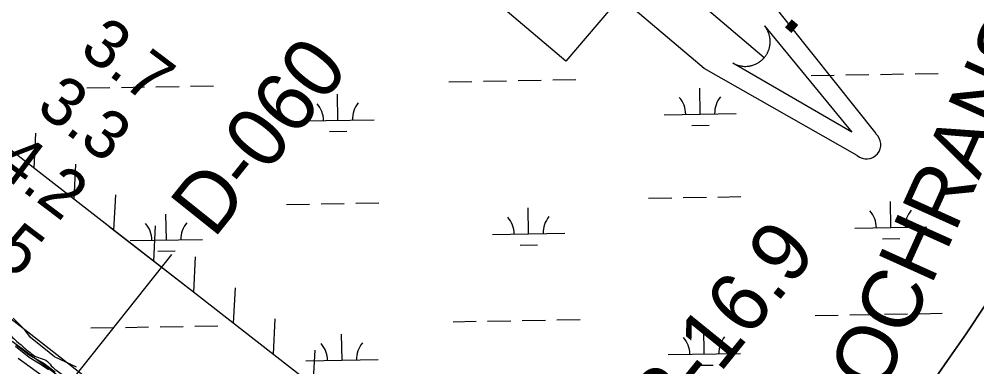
# Model space of a CAD drawing. Extents: x 3887375 to 3925618, y 296674 to 322633.
# Drawn here: x 3893263 to 3894590, y 315011 to 315493 of the extents above; entities that cross this region are included whole.
import ezdxf

# ---------------------------------------------------------------- set-up
doc = ezdxf.new("R2010")
doc.units = 0
for name, color, linetype in [('V-RIVR-EDGE', 7, 'Continuous'), ('V-RIVR-IDEN', 7, 'Continuous'), ('V-RIVR-JETY', 7, 'Continuous'), ('V-RIVR-RANG', 7, 'Continuous'), ('V-RIVR-RANG-IDEN', 7, 'Continuous'), ('V-RRAP-FSHR', 7, 'Continuous'), ('V-TOPO-DPTH', 7, 'Continuous'), ('V-TOPO-MINR', 7, 'Continuous'), ('V-TOPO-SHOR', 7, 'Continuous'), ('V-TOPO-WATR', 7, 'Continuous'), ('V-TOPO-WATR-IDEN', 7, 'Continuous'), ('V-WETL-SWMP', 7, 'Continuous')]:
    doc.layers.add(name, color=color, linetype=linetype)

msp = doc.modelspace()

# ---------------------------------------------------------------- linework, layer by layer
at = {"layer": 'V-RIVR-EDGE'}
msp.add_spline([(3891928.4, 315977.8), (3891957.1, 315960.2), (3891975, 315952.6), (3891990.1, 315943.4), (3892009.6, 315930.6), (3892033.9, 315917.8), (3892077.7, 315895.3), (3892112.3, 315874.1), (3892145.7, 315852.5), (3892174, 315832.5), (3892316.1, 315752.5), (3892341.1, 315737.7), (3892375.4, 315721.2), (3892402.4, 315708.8), (3892426.7, 315696), (3892453.8, 315682.4), (3892471.3, 315672), (3892523, 315638.8), (3892560, 315617.6), (3892582.3, 315601.2), (3892604.6, 315586.8), (3892621.3, 315577.2), (3892636, 315565.6), (3892664.2, 315537.6), (3892674.2, 315522.8), (3892678.1, 315511.7), (3892682.1, 315505.3), (3892690.5, 315500.9), (3892696.8, 315498.5), (3892706.8, 315489.3), (3892723.5, 315474.5), (3892741.8, 315455.7), (3892761.6, 315438.1), (3892777.5, 315422.5), (3892805.4, 315399.4), (3892826.5, 315384.6), (3892845.6, 315369.4), (3892875, 315345), (3892902.8, 315321.4), (3892934.6, 315289.8), (3892954.5, 315270.7), (3892974, 315257.5), (3892987.5, 315247.1), (3892996.7, 315235.9), (3893002.6, 315225.5), (3893020.5, 315215.5), (3893037.7, 315206.7), (3893043.6, 315202.3), (3893054.8, 315193.5), (3893076.3, 315182.7), (3893089, 315175.5), (3893097.7, 315167.1), (3893110.9, 315156.7), (3893119.6, 315149.5), (3893128.8, 315145.5), (3893137.5, 315143.5), (3893147.5, 315138.3), (3893165, 315124.7), (3893182.9, 315109.1), (3893204, 315093.9), (3893217.5, 315085.9), (3893226.6, 315076.7), (3893239.4, 315067.9), (3893248.5, 315057.5), (3893272, 315035.9), (3893289.9, 315023.5), (3893300.2, 315019.9), (3893307.8, 315012.3), (3893318.1, 315003.5), (3893337.2, 314990), (3893344.8, 314984), (3893355.1, 314972.4), (3893362.7, 314966.4), (3893374.6, 314961.6), (3893394.9, 314948.8), (3893412.4, 314934.8), (3893439.1, 314915.6), (3893461.3, 314899.6), (3893504.7, 314873.6), (3893525, 314860.8), (3893540.5, 314849.2), (3893560, 314836.4), (3893578.3, 314827.9), (3893587.1, 314821.5), (3893592.6, 314816), (3893596.2, 314806.8), (3893605.3, 314796.8), (3893632.8, 314774), (3893674.2, 314743.2), (3893704.4, 314718), (3893724.7, 314701.6), (3893740.2, 314687.3), (3893752.5, 314678.1), (3893761.7, 314675.7), (3893769.6, 314674.8), (3893777.6, 314670.8), (3893781.2, 314666.8), (3893784.3, 314657.3), (3893789.1, 314645.7), (3893797, 314635.3), (3893812.1, 314618.9), (3893836.4, 314601.7), (3893870.2, 314576.9), (3893883.4, 314567.7), (3893974.9, 314502.2), (3893984.4, 314489.4), (3893990.7, 314479.8), (3894001.1, 314471.4), (3894027.3, 314450.2), (3894050.4, 314433.4), (3894069.1, 314416.6), (3894089.4, 314396.7), (3894117.6, 314375.1), (3894129.6, 314367.5), (3894149.4, 314351.1), (3894187.6, 314319.5), (3894217.5, 314293.9), (3894236.1, 314278.7), (3894249.7, 314267.9), (3894262.8, 314254), (3894279.1, 314238.4)], degree=3, dxfattribs=at)
at = {"layer": 'V-RIVR-JETY'}
for points in [[(3893342.6, 315010.2), (3893312.1, 315024.6), (3893304.9, 315030.8), (3893279, 315051.4), (3893270.9, 315062.2), (3893254.8, 315078.3)], [(3893258.4, 315041.6), (3893277.2, 315027.2), (3893297.8, 315015.6), (3893313, 315004)]]:
    msp.add_lwpolyline(points, dxfattribs=at)
at = {"layer": 'V-RIVR-RANG'}
msp.add_line((3893474.5, 315166.6), (3892839.2, 314368.6), dxfattribs=at)
at = {"layer": 'V-RRAP-FSHR'}
for p, q in [((3893284, 315286.1), (3893286.4, 315334.9)), ((3893339.3, 315243.2), (3893341.7, 315291.9)), ((3893394.6, 315200.2), (3893397, 315249)), ((3893449.8, 315157.3), (3893452.3, 315206.1)), ((3893505.1, 315114.4), (3893507.5, 315163.2)), ((3893560.3, 315071.3), (3893562.9, 315120.1)), ((3893615.5, 315028.3), (3893618.1, 315077.1)), ((3893670.7, 314985.2), (3893673.3, 315034))]:
    msp.add_line(p, q, dxfattribs=at)
for points in [[(3893118.1, 315414.9), (3893508.8, 315111.6), (3893933.5, 314780.3)], [(3892945.6, 315305.7), (3893066.5, 315208.6), (3893128.8, 315157.3), (3893179.8, 315133.5), (3893370.5, 314985), (3893498.9, 314893.4), (3893582, 314829.2), (3893640.5, 314781.6), (3893674.5, 314757.8), (3893821.8, 314646), (3893901.1, 314569), (3893955.9, 314519.5)], [(3893387.9, 315205.4), (3893508.8, 315111.6), (3893933.5, 314780.3)]]:
    msp.add_lwpolyline(points, dxfattribs=at)
at = {"layer": 'V-TOPO-DPTH'}
msp.add_lwpolyline([(3895356.4, 313609), (3895202.6, 313769.6), (3895185.7, 313787.4), (3895168.8, 313805.3), (3895152.1, 313823.4), (3895135.4, 313841.5), (3895021, 313967), (3894983.5, 314007.9), (3894945.9, 314048.6), (3894908, 314089.1), (3894870, 314129.5), (3894831, 314168.8), (3894790.9, 314206.9), (3894621.9, 314337.8), (3894383.2, 314448.7), (3894092, 314544), (3893867.1, 314583.1), (3893838.4, 314605.1), (3893809.7, 314627), (3893780.9, 314648.8), (3893286.1, 315021.8), (3893269.8, 315034), (3893253.5, 315046.1)], dxfattribs=at)
at = {"layer": 'V-TOPO-MINR'}
msp.add_lwpolyline([(3894368.4, 314128.2), (3894358.6, 314136.7), (3894348.7, 314145.1), (3893870.7, 314556.2), (3893849.3, 314574.3), (3893827.8, 314592), (3893806, 314609.5), (3893783.9, 314626.6), (3893426.3, 314899.9), (3893385.5, 314930.9), (3893344.5, 314961.7), (3893303.3, 314992.1), (3893262, 315022.4)], dxfattribs=at)
at = {"layer": 'V-TOPO-SHOR'}
msp.add_lwpolyline([(3894533.6, 314996.7), (3894552.8, 315024), (3894575.1, 315056.7), (3894601.7, 315096.1)], dxfattribs=at)
at = {"layer": 'V-TOPO-WATR'}
msp.add_lwpolyline([(3895356.4, 313609), (3895202.6, 313769.6), (3895185.7, 313787.4), (3895168.8, 313805.3), (3895152.1, 313823.4), (3895135.4, 313841.5), (3895021, 313967), (3894983.5, 314007.9), (3894945.9, 314048.6), (3894908, 314089.1), (3894870, 314129.5), (3894831, 314168.8), (3894790.9, 314206.9), (3894621.9, 314337.8), (3894383.2, 314448.7), (3894092, 314544), (3893867.1, 314583.1), (3893838.4, 314605.1), (3893809.7, 314627), (3893780.9, 314648.8), (3893286.1, 315021.8), (3893269.8, 315034), (3893253.5, 315046.1)], dxfattribs=at)
at = {"layer": 'V-TOPO-WATR-IDEN'}
msp.add_line((3893866.5, 315804.6), (3894295.5, 315439.4), dxfattribs=at)
for points in [[(3893737.8, 315940.2), (3893938.2, 315829.4), (3894008.6, 315912), (3894373.3, 315601.6), (3894302.9, 315519), (3894450, 315334)], [(3894424.2, 315303.7), (3894212.1, 315424.5), (3894095.9, 315523.4), (3894020.4, 315434.7), (3893912.4, 315526.6), (3893987.9, 315615.3), (3893859.5, 315724.6), (3893712, 315910)]]:
    msp.add_lwpolyline(points, dxfattribs=at)
msp.add_lwpolyline([(3894296, 315483.3), (3894416.8, 315336.1), (3894252.2, 315431.9), (3894255.3, 315430.3), (3894258.3, 315429.1), (3894259.6, 315428.7), (3894260.7, 315428.4), (3894262.1, 315428.1), (3894263.5, 315427.8), (3894264.6, 315427.6), (3894266.3, 315427.4), (3894268, 315427.3), (3894269, 315427.3), (3894270.2, 315427.3), (3894271.9, 315427.4), (3894273.2, 315427.5), (3894274.6, 315427.7), (3894275.5, 315427.8), (3894276.5, 315428), (3894277.6, 315428.3), (3894278.7, 315428.6), (3894279.8, 315428.9), (3894280.7, 315429.2), (3894282, 315429.7), (3894283.2, 315430.2), (3894284.2, 315430.6), (3894285.3, 315431.2), (3894286.2, 315431.7), (3894287, 315432.2), (3894287.7, 315432.6), (3894288.6, 315433.2), (3894289.6, 315433.9), (3894290.4, 315434.5), (3894291.3, 315435.2), (3894292.1, 315435.9), (3894292.9, 315436.7), (3894293.6, 315437.3), (3894294.5, 315438.3), (3894295.5, 315439.4), (3894295.8, 315439.7), (3894296.3, 315440.3), (3894296.8, 315440.9), (3894297.2, 315441.6), (3894297.7, 315442.2), (3894298.1, 315442.8), (3894298.6, 315443.6), (3894298.9, 315444.1), (3894299.4, 315444.9), (3894299.8, 315445.7), (3894300, 315446.2), (3894300.7, 315447.6), (3894301, 315448.3), (3894301.2, 315448.8), (3894301.6, 315449.7), (3894301.8, 315450.4), (3894302.1, 315451.2), (3894302.4, 315452.2), (3894302.6, 315453.1), (3894302.8, 315453.8), (3894302.9, 315454.5), (3894303.1, 315455.3), (3894303.2, 315456.1), (3894303.4, 315456.9), (3894303.5, 315457.9), (3894303.6, 315458.8), (3894303.7, 315459.9), (3894303.7, 315460.8), (3894303.7, 315461.7), (3894303.7, 315462.6), (3894303.7, 315463.3), (3894303.6, 315464.1), (3894303.5, 315465.3), (3894303.5, 315465.3), (3894303.4, 315466), (3894303.3, 315466.5), (3894303.2, 315467.3), (3894303.1, 315468.2), (3894302.9, 315469), (3894302.7, 315469.7), (3894302.5, 315470.5), (3894302.3, 315471.3), (3894302.1, 315471.9), (3894301.9, 315472.7), (3894301.5, 315473.7), (3894301.3, 315474.3), (3894301.1, 315474.8), (3894300.9, 315475.2), (3894300.7, 315475.7), (3894300.3, 315476.4), (3894300, 315477.1), (3894299.7, 315477.7), (3894299.3, 315478.3), (3894298.9, 315479.2), (3894298.6, 315479.6), (3894298.1, 315480.4), (3894297.5, 315481.2), (3894297.1, 315481.9), (3894296.7, 315482.3), (3894296.4, 315482.8), (3894296.1, 315483.1)], close=True, dxfattribs=at)
msp.add_arc((3894437.1, 315318.8), 19.9, 229.5963, 49.5963, dxfattribs=at)
at = {"layer": 'V-WETL-SWMP'}
for p, q in [((3894408.4, 315415.4), (3894440.4, 315415.9)), ((3894456.4, 315416.2), (3894488.4, 315416.8)), ((3894504.4, 315417), (3894536.4, 315417.6)), ((3893858.6, 315406), (3893890.6, 315406.5)), ((3893906.6, 315406.8), (3893938.6, 315407.3)), ((3893954.6, 315407.6), (3893986.6, 315408.1)), ((3894002.6, 315408.4), (3894034.6, 315409)), ((3894360.4, 315414.6), (3894392.4, 315415.1)), ((3893356.8, 315397.3), (3893388.8, 315397.9)), ((3893404.8, 315398.2), (3893436.8, 315398.7)), ((3893452.7, 315399), (3893484.7, 315399.5)), ((3893500.7, 315399.8), (3893532.7, 315400.4)), ((3894206.7, 315361.2), (3894206.1, 315397.2)), ((3893704.9, 315352.6), (3893704.3, 315388.6)), ((3893654.9, 315351.7), (3893754.9, 315353.4)), ((3894156.7, 315360.3), (3894256.7, 315362)), ((3893693.2, 315336.9), (3893717.2, 315337.3)), ((3894195, 315345.5), (3894219, 315346)), ((3894135.3, 315244.5), (3894167.3, 315245.1)), ((3894183.3, 315245.3), (3894215.3, 315245.9)), ((3894231.3, 315246.2), (3894263.3, 315246.7)), ((3893633.5, 315235.9), (3893665.5, 315236.4)), ((3893681.5, 315236.7), (3893713.5, 315237.3)), ((3893729.5, 315237.5), (3893761.5, 315238.1)), ((3893969.1, 315195.2), (3893968.5, 315231.2)), ((3894470.9, 315203.8), (3894470.3, 315239.8)), ((3893467.2, 315186.6), (3893466.6, 315222.6)), ((3894420.9, 315203), (3894520.9, 315204.7)), ((3893919.1, 315194.4), (3894019.1, 315196.1)), ((3893417.2, 315185.7), (3893517.2, 315187.5)), ((3893957.3, 315179.6), (3893981.3, 315180)), ((3894459.2, 315188.2), (3894483.2, 315188.6)), ((3893455.5, 315171), (3893479.5, 315171.4)), ((3894462.1, 315083.6), (3894494.1, 315084.1)), ((3894510.1, 315084.4), (3894542.1, 315085)), ((3894601.7, 315096.1), (3894575.1, 315056.7)), ((3893864.3, 315073.3), (3893896.3, 315073.9)), ((3893912.3, 315074.2), (3893944.3, 315074.7)), ((3893960.3, 315075), (3893992.3, 315075.5)), ((3894008.3, 315075.8), (3894040.3, 315076.3)), ((3894366.1, 315081.9), (3894398.1, 315082.5)), ((3894414.1, 315082.8), (3894446.1, 315083.3)), ((3893362.5, 315064.7), (3893394.5, 315065.3)), ((3893410.5, 315065.5), (3893442.5, 315066.1)), ((3893458.5, 315066.4), (3893490.5, 315066.9)), ((3893506.5, 315067.2), (3893538.4, 315067.7)), ((3894212.4, 315028.6), (3894211.8, 315064.5)), ((3893710.6, 315019.9), (3893710, 315055.9)), ((3894575.1, 315056.7), (3894552.8, 315024)), ((3893277.1, 315023.9), (3893258.2, 315039.1)), ((3893291.4, 315015), (3893277.1, 315023.9)), ((3893660.6, 315019.1), (3893760.6, 315020.8)), ((3894162.4, 315027.7), (3894262.4, 315029.4)), ((3894552.8, 315024), (3894533.6, 314996.7)), ((3893303.9, 315006.8), (3893291.4, 315015)), ((3894200.7, 315012.9), (3894224.7, 315013.3))]:
    msp.add_line(p, q, dxfattribs=at)
for centre, start, end in [((3893649.7, 315352.1), 0.2115, 41.7552), ((3893760.1, 315354), 140.2115, 181.7552), ((3894151.5, 315360.7), 0.2115, 41.7552), ((3894262, 315362.6), 140.2115, 181.7552), ((3893913.8, 315194.7), 0.2115, 41.7552), ((3894024.3, 315196.6), 140.2115, 181.7552), ((3894415.7, 315203.4), 0.2115, 41.7552), ((3894526.1, 315205.3), 140.2115, 181.7552), ((3893412, 315186.1), 0.2115, 41.7552), ((3893522.5, 315188), 140.2115, 181.7552), ((3893765.8, 315021.4), 140.2115, 181.7552), ((3894157.2, 315028.1), 0.2115, 41.7552), ((3894267.7, 315030), 140.2115, 181.7552), ((3893655.4, 315019.5), 0.2115, 41.7552)]:
    msp.add_arc(centre, 35.2, start, end, dxfattribs=at)

# ---------------------------------------------------------------- texts
at = {"layer": 'V-RIVR-IDEN'}
msp.add_text('COCHRANS', height=83, rotation=65.7095, dxfattribs=at).set_placement((3894425.2, 314897.7))
at = {"layer": 'V-RIVR-RANG'}
for s, p in [('3.7', (3893344.8, 315446.5)), ('3.3', (3893284.8, 315366.5)), ('4.2', (3893224.9, 315286.4)), ('3.5', (3893164.9, 315206.4))]:
    msp.add_text(s, height=67, rotation=323.0183, dxfattribs=at).set_placement(p)
at = {"layer": 'V-RIVR-RANG-IDEN'}
for s, rotation, p in [('D-060', 51.3373, (3893532.9, 315187.2)), ('R-16.9', 50.9304, (3894160.3, 314910.3))]:
    msp.add_text(s, height=83, rotation=rotation, dxfattribs=at).set_placement(p)
at = {"layer": 'V-TOPO-WATR-IDEN'}
msp.add_text('L.W.R.P.', height=93.37, rotation=319.5963, dxfattribs=at).set_placement((3893961.6, 315790))

doc.saveas('drawing.dxf')
